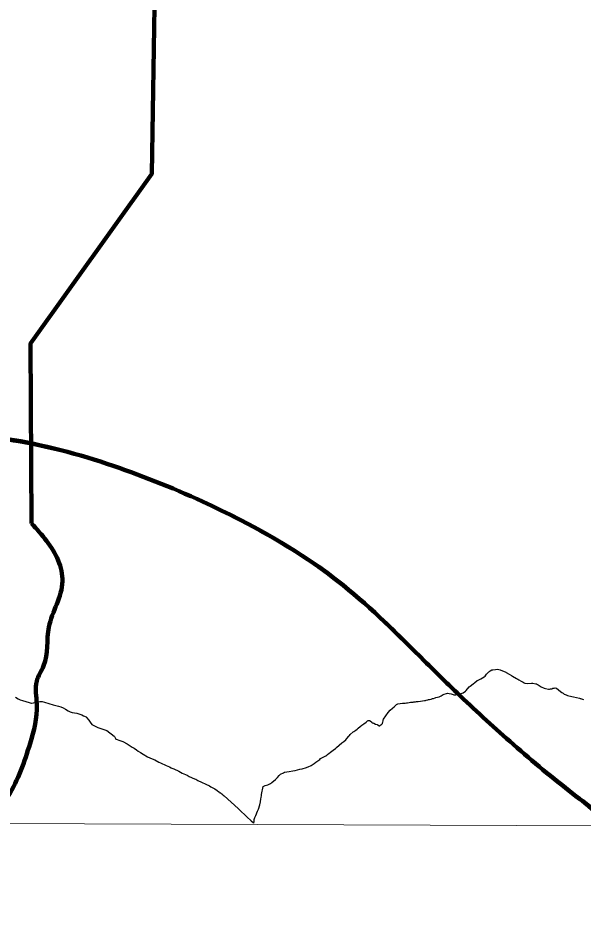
# Model space of a CAD drawing. Extents: x -1643653 to 4543381, y 1624270 to 13878484.
# Drawn here: x 634623 to 644975, y 8948035 to 8964359 of the extents above; entities that cross this region are included whole.
import ezdxf

# ---------------------------------------------------------------- set-up
doc = ezdxf.new("R2010")
doc.units = 0
doc.header["$LTSCALE"] = 200
for name, color, linetype, lineweight in [('1', 7, 'Continuous', 13), ('12', 7, 'Continuous', 25), ('26', 7, 'Continuous', 106), ('28', 7, 'Continuous', 53), ('60', 7, 'Continuous', 13), ('9', 7, 'Continuous', 90)]:
    doc.layers.add(name, color=color, linetype=linetype, lineweight=lineweight)

msp = doc.modelspace()

# ---------------------------------------------------------------- linework, layer by layer
at = {"layer": '1'}
msp.add_line((565315.3, 8949866.8), (791497.7, 8949052.2), dxfattribs=at)
at = {"layer": '12'}
for points in [[(642470.5, 8951998.4), (642488.5, 8952001.9), (642522.6, 8951999.2), (642556.7, 8951992.9), (642592.3, 8951983), (642609.4, 8951976.9), (642626.5, 8951976.6), (642642.7, 8951974.7), (642676.8, 8951977.7), (642721, 8951987.2), (642724.8, 8951990.9), (642735.1, 8951994.5), (642743.5, 8952000), (642776.2, 8952012.3), (642776.2, 8952012.3), (642820.9, 8952041.1), (642834.6, 8952053), (642890.7, 8952119.2), (642906.7, 8952133.2), (642928.9, 8952148.8), (642967.9, 8952182.8), (642985, 8952193.5), (643037.1, 8952235.1), (643053.7, 8952245), (643102.2, 8952265.8), (643135, 8952282.2), (643159.6, 8952300.8), (643178.3, 8952317.8), (643202.9, 8952349.8), (643246, 8952395.7), (643257.2, 8952401.9), (643271.1, 8952413.3), (643302.7, 8952429.5), (643320.6, 8952432.8), (643369.3, 8952438.9), (643405.8, 8952441), (643454.6, 8952432.6), (643499.9, 8952415)], [(643499.9, 8952415), (643545.2, 8952397.3), (643559.2, 8952390.7), (643566.2, 8952384), (643622.9, 8952353.1), (643662.1, 8952326.2), (643681.9, 8952316.1), (643757.2, 8952271.2), (643777.1, 8952261.1), (643797.8, 8952247.5), (643838.2, 8952227.2), (643875.4, 8952204.5), (643892.2, 8952196.2), (643909.7, 8952190.3), (643950.5, 8952184.5), (644032, 8952186.5), (644053.2, 8952185.5), (644110.7, 8952177), (644118, 8952173), (644124.4, 8952171.9), (644149.9, 8952156.7), (644169.2, 8952143), (644206.8, 8952123.1), (644263.5, 8952096.7), (644288, 8952088.8), (644341, 8952079.2), (644360.9, 8952079), (644380.1, 8952081.2), (644401.4, 8952086.5), (644422.7, 8952094.8), (644444, 8952099.1), (644465.3, 8952100.1), (644485.8, 8952097), (644525.6, 8952067.7), (644562.3, 8952035.3), (644585, 8952018.8), (644610.2, 8952003.3), (644630.2, 8951989.1), (644666.2, 8951972.1), (644686.9, 8951965), (644764.8, 8951944.4), (644796.3, 8951937.1)], [(634579.8, 8951930.8), (634627.9, 8951901.8), (634668.1, 8951883.9), (634709.8, 8951868.9), (634829.3, 8951833.1), (634866.1, 8951824.1)], [(640395.6, 8950959.1), (640439.6, 8950994.5), (640445, 8950997), (640447, 8951000.5), (640457.8, 8951007.8), (640555.3, 8951093.5), (640594.1, 8951120.7), (640626.7, 8951148.9), (640649.6, 8951173.9), (640686.4, 8951218.1), (640699.1, 8951231), (640711, 8951247), (640763.7, 8951297.4), (640775.4, 8951302.8), (640813.7, 8951328.4), (640837.7, 8951348), (640857.9, 8951367.2), (640891.5, 8951395.5), (640923.9, 8951418.5), (640957.6, 8951446.5), (641002, 8951475.6), (641024.2, 8951496.1), (641040.4, 8951506.2), (641048.4, 8951506.8), (641063.8, 8951505.7), (641076.1, 8951500.8), (641103, 8951472.9), (641113.2, 8951465), (641125.4, 8951459), (641140.6, 8951455), (641169.7, 8951440.6), (641200.2, 8951430.5), (641213.3, 8951424.4), (641238.7, 8951409.4), (641250.3, 8951409.1), (641257, 8951415.1), (641263.6, 8951416.6), (641271.5, 8951423.5), (641278.8, 8951426.2), (641300.2, 8951451.3), (641301.2, 8951463.4), (641305.1, 8951471.8), (641310.1, 8951499.8), (641314, 8951513.2), (641320.4, 8951528.1), (641359.3, 8951592.4), (641405.6, 8951650.4), (641442.9, 8951693.2), (641484.3, 8951731.3), (641515.2, 8951757.2), (641526.5, 8951768.3), (641559, 8951794.4), (641579.3, 8951807.2), (641667.6, 8951821), (641713.1, 8951823.5), (641738.9, 8951828.1), (641757.8, 8951829.8), (641786.9, 8951836), (641814.4, 8951840), (641860.7, 8951842.5), (641877.2, 8951846.8), (641891.3, 8951848.7), (641906.2, 8951849), (641921.9, 8951853), (641936.1, 8951853.2), (641951.8, 8951855.2), (641995, 8951856.3), (642070.3, 8951868.1), (642085.2, 8951872.2), (642100.9, 8951874.6), (642130, 8951881.9), (642144.9, 8951887.1), (642160.5, 8951889.6), (642189.7, 8951897.8), (642218.7, 8951904.1), (642234.4, 8951909.5), (642263.5, 8951916.8), (642278.1, 8951923.3), (642336.6, 8951938.4), (642365, 8951949.3), (642376.5, 8951955.1), (642413.4, 8951978.7), (642427.4, 8951986.2), (642470.5, 8951998.4)], [(644796.3, 8951937.1), (644909.5, 8951910.6), (644920.9, 8951908.3), (644925, 8951908), (644979.4, 8951891)], [(634866.1, 8951824.1), (634873.4, 8951824.1), (634910.2, 8951826.2), (634950.7, 8951837.2), (634989.1, 8951847.3), (635028.1, 8951852.4), (635071.3, 8951849.5), (635114.6, 8951840.5), (635272.6, 8951793.7), (635367.2, 8951768.8), (635408.9, 8951751.8), (635451.4, 8951736.9), (635498.6, 8951712.9), (635544.2, 8951684), (635579.4, 8951666), (635619.9, 8951654), (635700.8, 8951640.1), (635740.5, 8951628.2), (635792.4, 8951609.2), (635828.7, 8951590.2), (635872.5, 8951570.3), (635883.6, 8951562.3), (635922.4, 8951513.3), (635950.1, 8951475.3), (635979.6, 8951429.2), (636087.1, 8951379.3), (636253.1, 8951319.5), (636386.5, 8951215.6), (636391.7, 8951209.6), (636419.7, 8951164.5), (636421.7, 8951160.5), (636421.7, 8951160.5), (636421.7, 8951160.5)], [(636421.7, 8951160.5), (636492.6, 8951137.6), (636543.8, 8951117.6), (636626.9, 8951075.7), (636719.5, 8951017.8), (636751.5, 8950995.8), (636795.3, 8950967.8), (636826.1, 8950942.8), (636870.7, 8950918.8), (636915.4, 8950886.9), (636996.5, 8950842.9), (637085.1, 8950803), (637131.6, 8950784.1), (637204.7, 8950745.1)], [(639116.2, 8950297.4), (639149.8, 8950312.8), (639201.4, 8950330), (639225.8, 8950341.2), (639251, 8950352), (639254.3, 8950354.5), (639265.5, 8950361.8), (639275.1, 8950369.6), (639340.1, 8950423.9), (639377.5, 8950461.2), (639409.6, 8950499.5), (639433.2, 8950522.9), (639488.6, 8950549.3), (639509.1, 8950557.4), (639550.9, 8950566.9), (639593.5, 8950572.4), (639658.3, 8950586.3), (639703.6, 8950591.1), (639744.3, 8950599.4), (639786.9, 8950612), (639828.7, 8950619.4), (639850, 8950624.7), (639890, 8950637.6), (639937.9, 8950655.7), (639994.2, 8950681.9), (640048.1, 8950716.4), (640078.5, 8950742.4), (640115.7, 8950767), (640133.5, 8950781.2), (640151.5, 8950793.1), (640167.6, 8950806.8), (640226.6, 8950841.8), (640263.4, 8950861.3), (640263.4, 8950861.3), (640280.4, 8950873), (640297.6, 8950886.7), (640316.3, 8950898), (640351.7, 8950923.7), (640395.6, 8950959.1)], [(637204.7, 8950745.1), (637236.4, 8950731.9), (637342.1, 8950681.2), (637402.5, 8950654.2), (637429.5, 8950639.7), (637442.2, 8950635.2), (637481.3, 8950617.9), (637571.5, 8950575), (637632.7, 8950543.3), (637724.2, 8950501.8), (637761.9, 8950483), (637855.8, 8950440.2), (637882.2, 8950429.6), (637917.4, 8950409.5), (638134, 8950306.5), (638157.9, 8950291.9), (638228.5, 8950253.9), (638272.8, 8950224.6), (638304.2, 8950197.7), (638316.9, 8950191.8), (638323.7, 8950184.3), (638335.4, 8950179.9), (638341.5, 8950174.2), (638346.7, 8950171.6), (638352.3, 8950164.8), (638359.3, 8950163), (638363.3, 8950157.6), (638382.1, 8950140), (638404.6, 8950123.8), (638657.4, 8949892.2), (638716.1, 8949835.5), (638775.8, 8949782.1), (638818.1, 8949741), (638898.3, 8949671.3), (638932.1, 8949635.9), (638944.8, 8949626.3), (638949.6, 8949652.2), (638952.9, 8949690.6), (638957.5, 8949711.3), (638963.7, 8949729.7), (638981, 8949766.6), (639010.6, 8949844.8), (639027.5, 8949883.2), (639052, 8949959.9), (639066.5, 8950015.8), (639075.2, 8950073.3), (639081, 8950095.8), (639085, 8950131.7), (639085.5, 8950153.3), (639116.2, 8950297.4)]]:
    msp.add_lwpolyline(points, dxfattribs=at)
at = {"layer": '26'}
msp.add_spline([(645710.9, 8949471.4), (644721.9, 8950215.5), (643631.5, 8951123.7), (642665.6, 8952010.9), (642072.6, 8952588.9), (640582.3, 8953977.6), (638005.5, 8955508.7), (636255.8, 8956201.4), (634307.9, 8956672.6), (632583.3, 8956799.8), (628516.3, 8956628.1), (626161.4, 8955993.9), (623953.8, 8955209.7), (622371.6, 8954682.1), (620725.9, 8954192.9), (619183.7, 8953970.3), (617209.7, 8953965.7), (615658.4, 8954379), (614681.6, 8955057.1), (613704.6, 8955684.2), (612906.2, 8956374.2), (612068.3, 8956835.4), (609416.9, 8956401.3), (608625.2, 8956035.7), (607870.9, 8955517.4), (607396.1, 8954883.6), (607164, 8954388.6), (606950.6, 8954069.9)], degree=3, dxfattribs=at)
at = {"layer": '28'}
msp.add_spline([(618257.6, 8953925.9), (619183.7, 8953970.3), (620725.9, 8954192.9), (622371.6, 8954682.1), (623953.8, 8955209.7), (626795.7, 8956205.5), (628223, 8956576.8), (631243.2, 8956803.3), (633721.3, 8956728), (636313.6, 8956183.1), (638079.6, 8955470.7), (639993.2, 8954394), (641326.9, 8953340.4), (642237.8, 8952425.4), (643343.9, 8951370.7), (644721.9, 8950215.5), (645793.1, 8949290.9)], degree=3, dxfattribs=at)
at = {"layer": '60', "lineweight": 25}
msp.add_spline([(814781, 9009175.5), (814787.2, 9009173.4), (814796.9, 9009173.4), (814799.4, 9009172.4), (814805.1, 9009174.5), (814805.6, 9009176.5), (814811.7, 9009179.5), (814811.7, 9009179.5), (814801.5, 9009181), (814790.7, 9009181.5), (814784.1, 9009183.1), (814777.4, 9009185.1), (814778.4, 9009175.5)], degree=3, dxfattribs=at)
at = {"layer": '9'}
msp.add_lwpolyline([(637260.6, 8972975.8), (637076.8, 8961505.7), (634855.7, 8958401.3), (634875.3, 8955110.3)], dxfattribs=at)
for points in [[(637260.6, 8972975.8), (641524.5, 8971056.2), (652526.1, 8965412.7), (653164.3, 8965062.8), (670790.5, 8953770.1), (686194, 8943929.9), (696283.3, 8937647.1)], [(630387.4, 8939797.8), (630434.2, 8940142.1), (630686.5, 8940523.6), (631192.1, 8941084.2), (631927.5, 8941519.8), (632256.1, 8941901.8), (632534.2, 8942207.6), (633141.9, 8942718.3), (633623.2, 8943101.4), (634002.9, 8943433.2), (634103.5, 8943636.5), (634126.4, 8944067), (633968.9, 8944876), (633685.2, 8945506.9), (633295.3, 8946896.6), (633418.3, 8947606.3), (633184.9, 8948338.8), (632825.2, 8948918.6), (632848.4, 8949298.5), (633991.4, 8949661), (634446.8, 8950119.9), (634848.2, 8951084.8), (634971.3, 8951794.5), (634968.7, 8952224.9), (635094.3, 8952504.3), (635191.9, 8953213.8), (635441.4, 8954051.1), (635362.8, 8954430.2), (634875.3, 8955110.3)]]:
    msp.add_spline(points, degree=3, dxfattribs=at)

doc.saveas('drawing.dxf')
